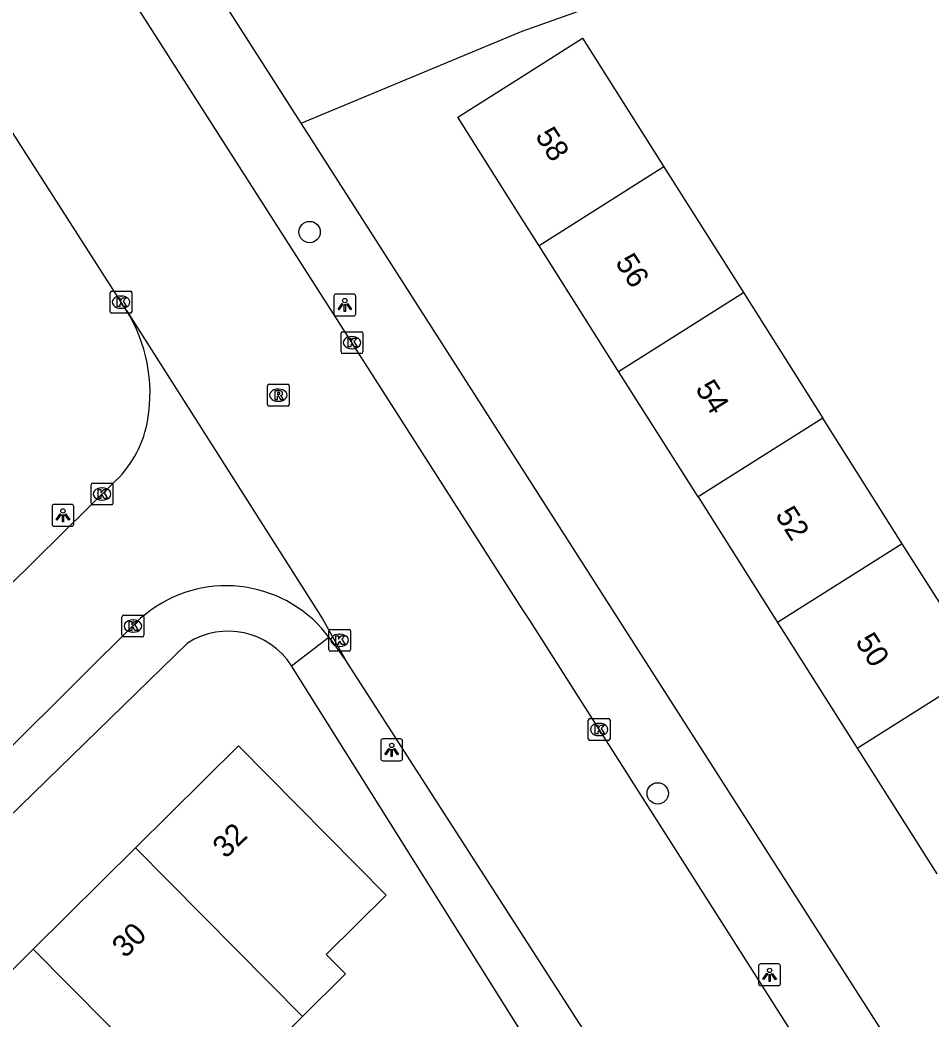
# Model space of a CAD drawing. Extents: x 159353 to 160616, y 385893 to 387321.
# Drawn here: x 159477.01 to 159518.76, y 386387.21 to 386433.02 of the extents above; entities that cross this region are included whole.
import ezdxf

# ---------------------------------------------------------------- set-up
doc = ezdxf.new("R2010")
doc.units = 0
for name, color, linetype in [('IMGEO_Boom', 7, 'Continuous'), ('IMGEO_Groenvoorziening', 7, 'Continuous'), ('IMGEO_Kolk', 7, 'Continuous'), ('IMGEO_Lichtpunt', 7, 'Continuous'), ('IMGEO_Pand', 7, 'Continuous'), ('IMGEO_Pand_nummerreeks', 7, 'Continuous'), ('IMGEO_Rijbaan_lokaal_gesloten', 7, 'Continuous'), ('IMGEO_Rijbaan_lokaal_open', 7, 'Continuous'), ('IMGEO_Rioolput', 7, 'Continuous'), ('IMGEO_Voetpad_open', 7, 'Continuous')]:
    doc.layers.add(name, color=color, linetype=linetype)

msp = doc.modelspace()

# ---------------------------------------------------------------- linework, layer by layer
at = {"layer": 'IMGEO_Boom'}
for centre in [(159490.267, 386423.306), (159506.204, 386397.595)]:
    msp.add_circle(centre, 0.489, dxfattribs=at)
at = {"layer": 'IMGEO_Groenvoorziening'}
msp.add_lwpolyline([(159489.886, 386428.296), (159500, 386432.51), (159519.962, 386439.609), (159519.338, 386441.122), (159521.98, 386442.201), (159522.049, 386442.081), (159540.719, 386449.961), (159544.391, 386451.547)], dxfattribs=at)
at = {"layer": 'IMGEO_Kolk'}
for p, q in [((159481.133, 386419.671), (159481.133, 386420.523)), ((159481.208, 386420.597), (159482.06, 386420.597)), ((159481.621, 386420.377), (159481.646, 386420.377)), ((159482.134, 386420.523), (159482.134, 386419.671)), ((159482.06, 386419.597), (159481.208, 386419.597)), ((159481.644, 386419.817), (159481.619, 386419.817)), ((159491.706, 386417.817), (159491.706, 386418.669)), ((159491.781, 386418.743), (159492.633, 386418.743)), ((159492.194, 386418.523), (159492.219, 386418.523)), ((159492.707, 386418.669), (159492.707, 386417.817)), ((159492.633, 386417.743), (159491.781, 386417.743)), ((159492.217, 386417.963), (159492.192, 386417.963)), ((159480.263, 386410.883), (159480.263, 386411.735)), ((159480.338, 386411.809), (159481.19, 386411.809)), ((159481.264, 386411.735), (159481.264, 386410.883)), ((159480.751, 386411.589), (159480.776, 386411.589)), ((159481.19, 386410.809), (159480.338, 386410.809)), ((159480.774, 386411.029), (159480.749, 386411.029)), ((159481.676, 386404.835), (159481.676, 386405.687)), ((159481.751, 386405.761), (159482.603, 386405.761)), ((159482.677, 386405.687), (159482.677, 386404.835)), ((159482.164, 386405.541), (159482.189, 386405.541)), ((159482.187, 386404.981), (159482.162, 386404.981)), ((159491.144, 386404.182), (159491.144, 386405.034)), ((159491.219, 386405.108), (159492.071, 386405.108)), ((159491.632, 386404.888), (159491.657, 386404.888)), ((159492.145, 386405.034), (159492.145, 386404.182)), ((159482.603, 386404.761), (159481.751, 386404.761)), ((159491.655, 386404.328), (159491.63, 386404.328)), ((159492.071, 386404.108), (159491.219, 386404.108)), ((159503.023, 386400.096), (159503.023, 386400.948)), ((159503.098, 386401.022), (159503.95, 386401.022)), ((159503.511, 386400.802), (159503.536, 386400.802)), ((159504.024, 386400.948), (159504.024, 386400.096)), ((159503.534, 386400.242), (159503.509, 386400.242)), ((159503.95, 386400.022), (159503.098, 386400.022))]:
    msp.add_line(p, q, dxfattribs=at)
for points in [[(159481.133, 386419.671), (159481.133, 386420.523)], [(159481.208, 386420.597), (159482.06, 386420.597)], [(159482.134, 386420.523), (159482.134, 386419.671)], [(159481.454, 386420.297), (159481.577, 386420.297), (159481.577, 386420.146), (159481.707, 386420.297), (159481.871, 386420.297), (159481.725, 386420.146), (159481.878, 386419.897), (159481.726, 386419.897), (159481.641, 386420.061), (159481.577, 386419.994), (159481.577, 386419.897), (159481.454, 386419.897), (159481.454, 386420.297)], [(159482.06, 386419.597), (159481.208, 386419.597)], [(159491.706, 386417.817), (159491.706, 386418.669)], [(159491.781, 386418.743), (159492.633, 386418.743)], [(159492.707, 386418.669), (159492.707, 386417.817)], [(159492.027, 386418.443), (159492.15, 386418.443), (159492.15, 386418.292), (159492.28, 386418.443), (159492.444, 386418.443), (159492.298, 386418.292), (159492.451, 386418.043), (159492.299, 386418.043), (159492.214, 386418.207), (159492.15, 386418.14), (159492.15, 386418.043), (159492.027, 386418.043), (159492.027, 386418.443)], [(159492.633, 386417.743), (159491.781, 386417.743)], [(159480.263, 386410.883), (159480.263, 386411.735)], [(159480.338, 386411.809), (159481.19, 386411.809)], [(159481.264, 386411.735), (159481.264, 386410.883)], [(159480.584, 386411.509), (159480.707, 386411.509), (159480.707, 386411.358), (159480.837, 386411.509), (159481.001, 386411.509), (159480.855, 386411.358), (159481.008, 386411.109), (159480.856, 386411.109), (159480.771, 386411.273), (159480.707, 386411.206), (159480.707, 386411.109), (159480.584, 386411.109), (159480.584, 386411.509)], [(159481.19, 386410.809), (159480.338, 386410.809)], [(159481.676, 386404.835), (159481.676, 386405.687)], [(159481.751, 386405.761), (159482.603, 386405.761)], [(159482.677, 386405.687), (159482.677, 386404.835)], [(159481.997, 386405.461), (159482.12, 386405.461), (159482.12, 386405.31), (159482.25, 386405.461), (159482.414, 386405.461), (159482.268, 386405.31), (159482.421, 386405.061), (159482.269, 386405.061), (159482.184, 386405.225), (159482.12, 386405.158), (159482.12, 386405.061), (159481.997, 386405.061), (159481.997, 386405.461)], [(159491.144, 386404.182), (159491.144, 386405.034)], [(159491.219, 386405.108), (159492.071, 386405.108)], [(159491.465, 386404.808), (159491.588, 386404.808), (159491.588, 386404.657), (159491.718, 386404.808), (159491.882, 386404.808), (159491.736, 386404.657), (159491.889, 386404.408), (159491.737, 386404.408), (159491.652, 386404.572), (159491.588, 386404.505), (159491.588, 386404.408), (159491.465, 386404.408), (159491.465, 386404.808)], [(159492.145, 386405.034), (159492.145, 386404.182)], [(159482.603, 386404.761), (159481.751, 386404.761)], [(159492.071, 386404.108), (159491.219, 386404.108)], [(159503.023, 386400.096), (159503.023, 386400.948)], [(159503.098, 386401.022), (159503.95, 386401.022)], [(159503.344, 386400.722), (159503.467, 386400.722), (159503.467, 386400.571), (159503.597, 386400.722), (159503.761, 386400.722), (159503.615, 386400.571), (159503.768, 386400.322), (159503.616, 386400.322), (159503.531, 386400.486), (159503.467, 386400.419), (159503.467, 386400.322), (159503.344, 386400.322), (159503.344, 386400.722)], [(159504.024, 386400.948), (159504.024, 386400.096)], [(159503.95, 386400.022), (159503.098, 386400.022)]]:
    msp.add_lwpolyline(points, dxfattribs=at)
for centre, start, end in [((159481.21, 386420.521), 91.552, 178.448), ((159481.21, 386420.521), 91.552, 178.448), ((159482.058, 386420.521), 1.552, 88.448), ((159482.058, 386420.521), 1.552, 88.448), ((159481.21, 386419.673), 181.552, 268.448), ((159481.21, 386419.673), 181.552, 268.448), ((159482.058, 386419.673), 271.552, 358.448), ((159482.058, 386419.673), 271.552, 358.448), ((159491.783, 386418.667), 91.552, 178.448), ((159491.783, 386418.667), 91.552, 178.448), ((159492.631, 386418.667), 1.552, 88.448), ((159492.631, 386418.667), 1.552, 88.448), ((159491.783, 386417.819), 181.552, 268.448), ((159491.783, 386417.819), 181.552, 268.448), ((159492.631, 386417.819), 271.552, 358.448), ((159492.631, 386417.819), 271.552, 358.448), ((159480.34, 386411.733), 91.552, 178.448), ((159480.34, 386411.733), 91.552, 178.448), ((159481.188, 386411.733), 1.552, 88.448), ((159481.188, 386411.733), 1.552, 88.448), ((159480.34, 386410.885), 181.552, 268.448), ((159480.34, 386410.885), 181.552, 268.448), ((159481.188, 386410.885), 271.552, 358.448), ((159481.188, 386410.885), 271.552, 358.448), ((159481.753, 386405.685), 91.552, 178.448), ((159481.753, 386405.685), 91.552, 178.448), ((159482.601, 386405.685), 1.552, 88.448), ((159482.601, 386405.685), 1.552, 88.448), ((159481.753, 386404.837), 181.552, 268.448), ((159481.753, 386404.837), 181.552, 268.448), ((159482.601, 386404.837), 271.552, 358.448), ((159482.601, 386404.837), 271.552, 358.448), ((159491.221, 386405.032), 91.552, 178.448), ((159491.221, 386405.032), 91.552, 178.448), ((159492.069, 386405.032), 1.552, 88.448), ((159492.069, 386405.032), 1.552, 88.448), ((159491.221, 386404.184), 181.552, 268.448), ((159491.221, 386404.184), 181.552, 268.448), ((159492.069, 386404.184), 271.552, 358.448), ((159492.069, 386404.184), 271.552, 358.448), ((159503.1, 386400.946), 91.552, 178.448), ((159503.1, 386400.946), 91.552, 178.448), ((159503.948, 386400.946), 1.552, 88.448), ((159503.948, 386400.946), 1.552, 88.448), ((159503.1, 386400.098), 181.552, 268.448), ((159503.1, 386400.098), 181.552, 268.448), ((159503.948, 386400.098), 271.552, 358.448), ((159503.948, 386400.098), 271.552, 358.448)]:
    msp.add_arc(centre, 0.0765, start, end, dxfattribs=at)
for centre, major_axis, ratio, start_param, end_param in [((159481.62, 386420.097), (-0.387, 0.002), 0.722429, 4.712389, 7.853982), ((159481.645, 386420.097), (-0.39, 0.002), 0.717154, 1.570796, 4.712389), ((159492.193, 386418.243), (-0.387, 0.002), 0.722429, 4.712389, 7.853982), ((159492.218, 386418.243), (-0.39, 0.002), 0.717154, 1.570796, 4.712389), ((159480.75, 386411.309), (-0.387, 0.002), 0.722429, 4.712389, 7.853982), ((159480.775, 386411.309), (-0.39, 0.002), 0.717154, 1.570796, 4.712389), ((159482.163, 386405.261), (-0.387, 0.002), 0.722429, 4.712389, 7.853982), ((159482.188, 386405.261), (-0.39, 0.002), 0.717154, 1.570796, 4.712389), ((159491.631, 386404.608), (-0.387, 0.002), 0.722429, 4.712389, 7.853982), ((159491.656, 386404.608), (-0.39, 0.002), 0.717154, 1.570796, 4.712389), ((159503.51, 386400.522), (-0.387, 0.002), 0.722429, 4.712389, 7.853982), ((159503.535, 386400.522), (-0.39, 0.002), 0.717154, 1.570796, 4.712389)]:
    msp.add_ellipse(centre, major_axis=major_axis, ratio=ratio, start_param=start_param, end_param=end_param, dxfattribs=at)
at = {"layer": 'IMGEO_Lichtpunt'}
for p, q in [((159491.38, 386420.369), (159491.38, 386419.562)), ((159491.38, 386420.369), (159491.38, 386419.562)), ((159492.282, 386420.464), (159491.474, 386420.464)), ((159492.282, 386420.464), (159491.474, 386420.464)), ((159492.376, 386419.562), (159492.376, 386420.369)), ((159492.376, 386419.562), (159492.376, 386420.369)), ((159491.474, 386419.468), (159492.282, 386419.468)), ((159491.474, 386419.468), (159492.282, 386419.468)), ((159478.472, 386410.733), (159478.472, 386409.926)), ((159478.472, 386410.733), (159478.472, 386409.926)), ((159479.374, 386410.828), (159478.566, 386410.828)), ((159479.374, 386410.828), (159478.566, 386410.828)), ((159479.468, 386409.926), (159479.468, 386410.733)), ((159479.468, 386409.926), (159479.468, 386410.733)), ((159478.566, 386409.832), (159479.374, 386409.832)), ((159478.566, 386409.832), (159479.374, 386409.832)), ((159493.526, 386399.994), (159493.526, 386399.187)), ((159493.526, 386399.994), (159493.526, 386399.187)), ((159494.428, 386400.089), (159493.62, 386400.089)), ((159494.428, 386400.089), (159493.62, 386400.089)), ((159494.522, 386399.187), (159494.522, 386399.994)), ((159494.522, 386399.187), (159494.522, 386399.994)), ((159493.62, 386399.093), (159494.428, 386399.093)), ((159493.62, 386399.093), (159494.428, 386399.093)), ((159510.827, 386389.689), (159510.827, 386388.882)), ((159510.827, 386389.689), (159510.827, 386388.882)), ((159511.729, 386389.784), (159510.921, 386389.784)), ((159511.729, 386389.784), (159510.921, 386389.784)), ((159511.823, 386388.882), (159511.823, 386389.689)), ((159511.823, 386388.882), (159511.823, 386389.689)), ((159510.921, 386388.788), (159511.729, 386388.788)), ((159510.921, 386388.788), (159511.729, 386388.788))]:
    msp.add_line(p, q, dxfattribs=at)
for points in [[(159491.754, 386420.033), (159491.793, 386420.005), (159491.605, 386419.743), (159491.567, 386419.77), (159491.754, 386420.033)], [(159491.856, 386419.985), (159491.903, 386419.985), (159491.903, 386419.663), (159491.856, 386419.663), (159491.856, 386419.985)], [(159491.966, 386420.005), (159492.004, 386420.032), (159492.191, 386419.77), (159492.152, 386419.742), (159491.966, 386420.005)], [(159478.846, 386410.397), (159478.885, 386410.369), (159478.697, 386410.107), (159478.659, 386410.134), (159478.846, 386410.397)], [(159478.948, 386410.349), (159478.995, 386410.349), (159478.995, 386410.027), (159478.948, 386410.027), (159478.948, 386410.349)], [(159479.058, 386410.369), (159479.096, 386410.396), (159479.283, 386410.134), (159479.244, 386410.106), (159479.058, 386410.369)], [(159493.9, 386399.658), (159493.939, 386399.63), (159493.751, 386399.368), (159493.713, 386399.395), (159493.9, 386399.658)], [(159494.002, 386399.61), (159494.049, 386399.61), (159494.049, 386399.288), (159494.002, 386399.288), (159494.002, 386399.61)], [(159494.112, 386399.63), (159494.15, 386399.657), (159494.337, 386399.395), (159494.298, 386399.367), (159494.112, 386399.63)], [(159511.201, 386389.353), (159511.24, 386389.325), (159511.052, 386389.063), (159511.014, 386389.09), (159511.201, 386389.353)], [(159511.303, 386389.305), (159511.35, 386389.305), (159511.35, 386388.983), (159511.303, 386388.983), (159511.303, 386389.305)], [(159511.413, 386389.325), (159511.451, 386389.352), (159511.638, 386389.09), (159511.599, 386389.062), (159511.413, 386389.325)]]:
    msp.add_lwpolyline(points, dxfattribs=at)
for centre in [(159491.879, 386420.167), (159478.971, 386410.531), (159494.025, 386399.792), (159511.326, 386389.487)]:
    msp.add_circle(centre, 0.0994, dxfattribs=at)
for centre, start, end in [((159491.474, 386420.369), 90, 180), ((159491.474, 386420.369), 90, 180), ((159492.282, 386420.369), 0, 90), ((159492.282, 386420.369), 0, 90), ((159491.474, 386419.562), 180, 270), ((159491.474, 386419.562), 180, 270), ((159492.282, 386419.562), 270, 0), ((159492.282, 386419.562), 270, 360), ((159478.566, 386410.733), 90, 180), ((159478.566, 386410.733), 90, 180), ((159479.374, 386410.733), 0, 90), ((159479.374, 386410.733), 0, 90), ((159478.566, 386409.926), 180, 270), ((159478.566, 386409.926), 180, 270), ((159479.374, 386409.926), 270, 0), ((159479.374, 386409.926), 270, 360), ((159493.62, 386399.994), 90, 180), ((159493.62, 386399.994), 90, 180), ((159494.428, 386399.994), 0, 90), ((159494.428, 386399.994), 0, 90), ((159493.62, 386399.187), 180, 270), ((159493.62, 386399.187), 180, 270), ((159494.428, 386399.187), 270, 0), ((159494.428, 386399.187), 270, 360), ((159510.921, 386389.689), 90, 180), ((159510.921, 386389.689), 90, 180), ((159511.729, 386389.689), 0, 90), ((159511.729, 386389.689), 0, 90), ((159510.921, 386388.882), 180, 270), ((159510.921, 386388.882), 180, 270), ((159511.729, 386388.882), 270, 0), ((159511.729, 386388.882), 270, 360)]:
    msp.add_arc(centre, 0.0946, start, end, dxfattribs=at)
at = {"layer": 'IMGEO_Pand'}
for points in [[(159500.772, 386422.681), (159500, 386423.901), (159497.05, 386428.563), (159500, 386430.433), (159502.76, 386432.183), (159506.484, 386426.295)], [(159506.484, 386426.295), (159500.772, 386422.681)], [(159506.484, 386426.295), (159510.125, 386420.539)], [(159504.414, 386416.926), (159500.772, 386422.681)], [(159504.414, 386416.926), (159510.125, 386420.539)], [(159510.125, 386420.539), (159513.764, 386414.784)], [(159508.055, 386411.172), (159504.414, 386416.926)], [(159513.764, 386414.784), (159508.055, 386411.172)], [(159517.405, 386409.028), (159513.764, 386414.784)], [(159508.055, 386411.172), (159511.697, 386405.417)], [(159517.405, 386409.028), (159511.697, 386405.417)], [(159521.045, 386403.273), (159523.316, 386404.71), (159523.529, 386404.845), (159521.787, 386407.598), (159519.303, 386406.027), (159517.405, 386409.028)], [(159511.697, 386405.417), (159515.338, 386399.662)], [(159515.338, 386399.662), (159521.045, 386403.273)], [(159482.295, 386395.097), (159487.012, 386399.766), (159493.774, 386392.936), (159491.029, 386390.219), (159491.917, 386389.324), (159489.945, 386387.372)], [(159515.338, 386399.662), (159518.98, 386393.908)], [(159477.614, 386390.462), (159482.295, 386395.097)], [(159489.945, 386387.372), (159482.295, 386395.097)], [(159473.144, 386386.036), (159477.614, 386390.462)], [(159477.614, 386390.462), (159484.376, 386383.633)], [(159489.945, 386387.372), (159488.364, 386385.807), (159488.028, 386385.474), (159487.141, 386386.37), (159484.376, 386383.633)]]:
    msp.add_lwpolyline(points, dxfattribs=at)
at = {"layer": 'IMGEO_Rijbaan_lokaal_gesloten'}
for points in [[(159515.604, 386381.536), (159500.36, 386405.492), (159500, 386406.055), (159471.301, 386450.928)], [(159481.88, 386419.718), (159475.563, 386429.556)], [(159481.88, 386419.718), (159490.862, 386405.589), (159491.908, 386403.706)], [(159508.049, 386378.563), (159505.275, 386382.845), (159504.404, 386384.253), (159503.75, 386385.306), (159491.908, 386403.706)]]:
    msp.add_lwpolyline(points, dxfattribs=at)
at = {"layer": 'IMGEO_Rijbaan_lokaal_open'}
for points in [[(159440.604, 386371.638), (159481.401, 386411.924)], [(159482.531, 386405.614), (159464.233, 386387.435), (159445.08, 386368.492)], [(159491.142, 386404.756), (159490.832, 386405.143)], [(159491.908, 386403.706), (159491.347, 386404.5), (159491.142, 386404.756)]]:
    msp.add_lwpolyline(points, dxfattribs=at)
for centre, radius, start, end in [((159475.791, 386415.931), 7.17, 350.4382, 31.8805), ((159477.825, 386415.567), 5.105, 314.4755, 350.682), ((159486.445, 386401.217), 5.887, 41.8274, 131.6776)]:
    msp.add_arc(centre, radius, start, end, dxfattribs=at)
at = {"layer": 'IMGEO_Rioolput'}
for p, q in [((159488.336, 386415.407), (159488.336, 386416.259)), ((159488.411, 386416.333), (159489.263, 386416.333)), ((159489.337, 386416.259), (159489.337, 386415.407)), ((159488.824, 386416.113), (159488.849, 386416.113)), ((159489.263, 386415.333), (159488.411, 386415.333)), ((159488.847, 386415.553), (159488.822, 386415.553))]:
    msp.add_line(p, q, dxfattribs=at)
for points in [[(159488.336, 386415.407), (159488.336, 386416.259)], [(159488.411, 386416.333), (159489.263, 386416.333)], [(159489.337, 386416.259), (159489.337, 386415.407)], [(159488.925, 386416.031), (159488.673, 386416.033), (159488.673, 386415.633)], [(159488.673, 386415.633), (159488.797, 386415.633), (159488.797, 386415.795), (159488.808, 386415.795)], [(159488.851, 386415.952), (159488.797, 386415.952), (159488.797, 386415.871)], [(159488.797, 386415.871), (159488.849, 386415.871)], [(159488.855, 386415.766), (159488.926, 386415.633), (159489.066, 386415.633), (159489.001, 386415.759)], [(159489.263, 386415.333), (159488.411, 386415.333)]]:
    msp.add_lwpolyline(points, dxfattribs=at)
for centre, radius, start, end in [((159488.413, 386416.257), 0.0765, 91.552, 178.448), ((159488.413, 386416.257), 0.0765, 91.552, 178.448), ((159489.261, 386416.257), 0.0765, 1.552, 88.448), ((159489.261, 386416.257), 0.0765, 1.552, 88.448), ((159488.807, 386415.742), 0.0533, 26.0293, 88.6989), ((159488.833, 386416.06), 0.19, 274.7715, 282.9687), ((159488.857, 386415.856), 0.0964, 77.0061, 93.1865), ((159488.871, 386415.913), 0.0378, 276.6634, 79.6772), ((159488.924, 386415.921), 0.109, 350.3612, 89.416), ((159488.922, 386415.921), 0.112, 277.5842, 350.9817), ((159488.906, 386415.706), 0.108, 29.5134, 73.7905), ((159488.413, 386415.409), 0.0765, 181.552, 268.448), ((159488.413, 386415.409), 0.0765, 181.552, 268.448), ((159489.261, 386415.409), 0.0765, 271.552, 358.448), ((159489.261, 386415.409), 0.0765, 271.552, 358.448)]:
    msp.add_arc(centre, radius, start, end, dxfattribs=at)
for centre, major_axis, ratio, start_param, end_param in [((159488.823, 386415.833), (-0.387, 0.002), 0.722429, 4.712389, 7.853982), ((159488.848, 386415.833), (-0.39, 0.002), 0.717154, 1.570796, 4.712389)]:
    msp.add_ellipse(centre, major_axis=major_axis, ratio=ratio, start_param=start_param, end_param=end_param, dxfattribs=at)
at = {"layer": 'IMGEO_Voetpad_open'}
for points in [[(159489.886, 386428.296), (159485.117, 386435.744)], [(159518.546, 386383.479), (159500, 386412.48), (159489.886, 386428.296)], [(159484.674, 386404.481), (159465.804, 386386.106), (159446.61, 386367.023)], [(159489.438, 386403.44), (159491.142, 386404.756)], [(159502.017, 386383.4), (159500, 386386.614), (159489.438, 386403.44)]]:
    msp.add_lwpolyline(points, dxfattribs=at)
msp.add_arc((159486.535, 386401.574), 3.451, 32.7243, 122.6234, dxfattribs=at)

# ---------------------------------------------------------------- texts
at = {"layer": 'IMGEO_Pand_nummerreeks'}
for s, rotation, p in [('58', 302.3254, (159500.571, 386427.71)), ('56', 302.3254, (159504.234, 386421.922)), ('54', 302.3254, (159507.899, 386416.132)), ('52', 302.3254, (159511.561, 386410.343)), ('50', 302.3261, (159515.228, 386404.548)), ('32', 44.7127, (159486.425, 386394.57)), ('30', 44.7127, (159481.819, 386390.01))]:
    msp.add_text(s, height=1, rotation=rotation, dxfattribs=at).set_placement(p)

doc.saveas('drawing.dxf')
